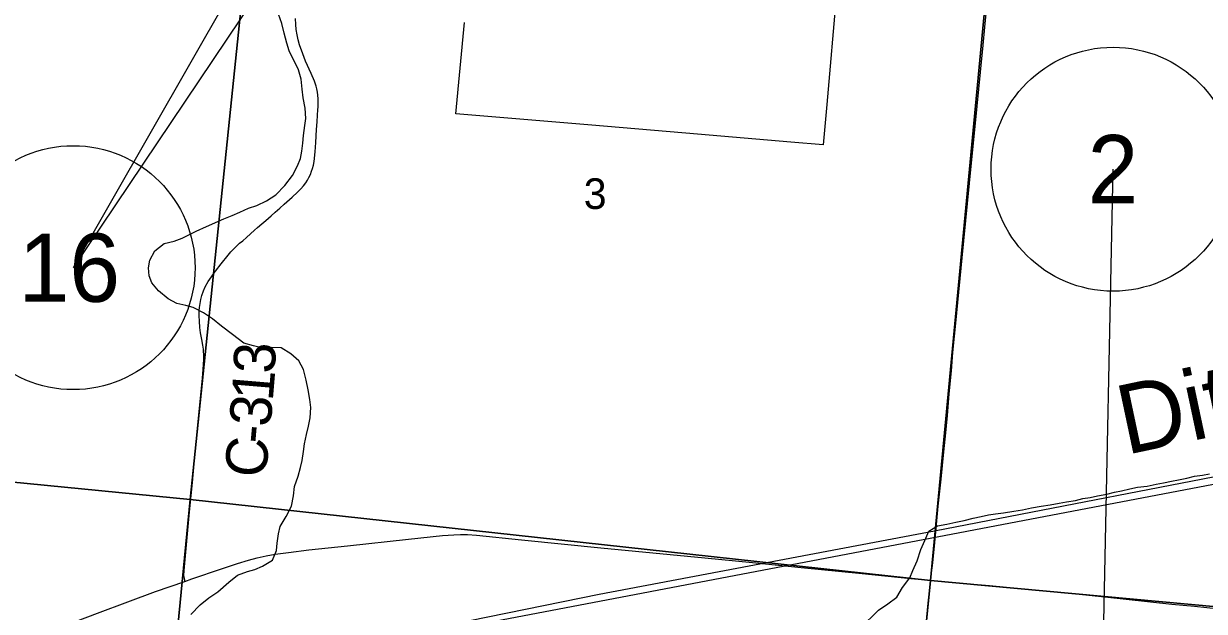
# Model space of a CAD drawing. Extents: x 0 to 1134, y 0 to 440.
# Drawn here: x 330.48 to 378.89, y 188.03 to 212.12 of the extents above; entities that cross this region are included whole.
import ezdxf

# ---------------------------------------------------------------- set-up
doc = ezdxf.new("R2010")
doc.units = 0
for name, color, linetype in [('GM_X_Corporation', 7, 'Continuous'), ('GM_X_County_Road', 7, 'Continuous'), ('GM_X_County_Road_Text', 7, 'Continuous'), ('GM_X_Minor_River', 7, 'Continuous'), ('GM_X_Minor_River_Text', 7, 'Continuous'), ('GM_X_Rail_Line', 7, 'Continuous'), ('GM_X_Section', 7, 'Continuous'), ('GM_X_Section_Text', 7, 'Continuous'), ('SH_Data', 7, 'Continuous'), ('SH_Masking', 7, 'Continuous'), ('SH_Text', 7, 'Continuous')]:
    doc.layers.add(name, color=color, linetype=linetype)

msp = doc.modelspace()

# ---------------------------------------------------------------- linework, layer by layer
at = {"layer": 'GM_X_Corporation'}
msp.add_lwpolyline([(363.812, 213.387), (363.405, 208.801), (363.258, 207.15), (361.93, 207.263), (358.106, 207.587), (353.771, 207.955), (348.202, 208.427), (348.555, 212.174)], dxfattribs=at)
at = {"layer": 'GM_X_County_Road'}
for points in [[(367.666, 189.305), (367.753, 190.024), (367.844, 190.858), (367.895, 191.44), (367.978, 192.342), (368.092, 193.454), (368.206, 194.566), (368.283, 195.341), (368.353, 196.056), (368.426, 196.941), (368.514, 197.892), (368.578, 198.635), (368.697, 199.84), (368.962, 202.527), (369.259, 205.586), (369.57, 208.738), (369.711, 210.128), (369.821, 211.24), (369.89, 211.982), (370.051, 213.652), (370.201, 215.229), (370.231, 215.528)], [(338.303, 201.919), (338.34, 201.969), (338.575, 202.276), (338.858, 202.626), (338.977, 202.773), (339.09, 202.892), (339.197, 202.988), (339.333, 203.116), (339.459, 203.224), (339.612, 203.354), (339.774, 203.499), (339.938, 203.65), (340.068, 203.761), (340.245, 203.908), (340.405, 204.047), (340.626, 204.243), (340.792, 204.387), (340.986, 204.558), (341.165, 204.72), (341.489, 205.007), (341.702, 205.208), (341.841, 205.344), (341.949, 205.47), (342.043, 205.596), (342.115, 205.704), (342.177, 205.815), (342.235, 205.941), (342.283, 206.068), (342.328, 206.186), (342.367, 206.322), (342.39, 206.471), (342.431, 206.865), (342.458, 207.251), (342.492, 207.777), (342.516, 208.099), (342.533, 208.371), (342.546, 208.582), (342.55, 208.715), (342.55, 208.853), (342.548, 209.034), (342.535, 209.192), (342.524, 209.313), (342.498, 209.449), (342.471, 209.556), (342.403, 209.763), (342.262, 210.074), (342.034, 210.587), (341.919, 210.881), (341.791, 211.252), (341.732, 211.463), (341.689, 211.667), (341.657, 211.878), (341.634, 212.083), (341.625, 212.332)], [(337.09, 189.259), (337.081, 189.31), (337.057, 189.444), (337.053, 189.502), (337.062, 189.699), (337.281, 192.111), (337.398, 193.316), (337.529, 194.707), (337.805, 197.581), (337.847, 198.139), (337.861, 198.375), (337.863, 198.563), (337.857, 198.661), (337.846, 198.778), (337.822, 198.938), (337.784, 199.168), (337.735, 199.444), (337.705, 199.668), (337.686, 199.922), (337.676, 200.148), (337.678, 200.357), (337.69, 200.485), (337.716, 200.649), (337.75, 200.813), (337.788, 200.977), (337.85, 201.162), (337.923, 201.33), (338.05, 201.556), (338.174, 201.741), (338.303, 201.919)], [(337.09, 189.259), (337.368, 189.356), (338.595, 189.778), (339.245, 189.993), (339.692, 190.13), (340.053, 190.226), (340.419, 190.306), (340.787, 190.369), (341.342, 190.446), (342.176, 190.546), (343.752, 190.719), (346.255, 190.99), (347.647, 191.135), (348.113, 191.172), (348.394, 191.183), (348.675, 191.179), (349.049, 191.154), (350.892, 190.966), (352.655, 190.784), (354.139, 190.631), (358.409, 190.223), (360.359, 190.037), (361.286, 189.937), (362.493, 189.816), (364.72, 189.596), (366.854, 189.381), (367.616, 189.309), (367.666, 189.305)], [(366.61, 179.023), (366.792, 180.838), (367.072, 183.494), (367.205, 184.793), (367.268, 185.475), (367.317, 185.987), (367.435, 187.067), (367.564, 188.358), (367.642, 189.099), (367.666, 189.305)], [(367.666, 189.305), (368.608, 189.215), (370.084, 189.085), (372.028, 188.902), (373.236, 188.791), (374.807, 188.629), (377.55, 188.324), (378.478, 188.235), (379.498, 188.135)], [(318.3, 183.447), (318.599, 183.485), (318.853, 183.528), (319.017, 183.561), (320.105, 183.819), (321.744, 184.221), (322.941, 184.507), (324.323, 184.842), (325.588, 185.154), (326.358, 185.357), (326.836, 185.497), (327.432, 185.695), (330.148, 186.687), (332.097, 187.424), (333.504, 187.96), (334.749, 188.418), (335.89, 188.844), (337.09, 189.259)]]:
    msp.add_lwpolyline(points, dxfattribs=at)
at = {"layer": 'GM_X_Minor_River'}
for points in [[(338.885, 189.229), (339.241, 189.509), (339.654, 189.664), (339.951, 189.751), (340.272, 189.884), (340.685, 190.13), (340.849, 190.526), (340.876, 190.822), (340.926, 191.209), (340.998, 191.504), (341.243, 191.911), (341.464, 192.341), (341.549, 192.762), (341.588, 193.149), (341.73, 193.568), (341.826, 193.92), (341.898, 194.216), (341.959, 194.579), (341.997, 194.898), (342.082, 195.284), (342.154, 195.614), (342.227, 195.966), (342.255, 196.387), (342.214, 196.718), (342.15, 197.106), (342.064, 197.505), (341.955, 197.939), (341.766, 198.295), (341.439, 198.584), (341.043, 198.827), (340.644, 198.844), (340.246, 198.837), (339.905, 198.909), (339.507, 199.028), (339.044, 199.375), (338.593, 199.722), (338.22, 200.023), (337.859, 200.267), (337.428, 200.488), (337.133, 200.56), (336.758, 200.655), (336.407, 200.842), (336.012, 201.166), (335.731, 201.499), (335.621, 201.785), (335.591, 202.105), (335.652, 202.423), (335.862, 202.808), (336.241, 203.111), (336.653, 203.197), (336.973, 203.33), (337.272, 203.474), (337.558, 203.619), (337.971, 203.808), (338.681, 204.118), (339.025, 204.262), (339.346, 204.395), (339.701, 204.55), (340.044, 204.66), (340.434, 204.86), (340.813, 205.106), (341.194, 205.489), (341.507, 205.896), (341.705, 206.292), (341.823, 206.587), (341.884, 206.893), (341.922, 207.223), (341.949, 207.531), (342.011, 207.94), (342.049, 208.236), (342.02, 208.658), (341.934, 209.08), (341.904, 209.434), (341.863, 209.844), (341.743, 210.221), (341.365, 211.001), (341.266, 211.321), (341.157, 211.732), (341.071, 212.12), (340.928, 212.51)], [(364.777, 187.342), (365.527, 188.074), (365.906, 188.331), (366.274, 188.611), (366.518, 189.007), (366.819, 189.402), (366.937, 189.697), (367.113, 190.104), (367.267, 190.57), (367.431, 190.932), (367.595, 191.317), (367.951, 191.541), (368.328, 191.605), (368.705, 191.691), (369.037, 191.755), (369.414, 191.842), (369.734, 191.918), (370.031, 191.982), (370.328, 192.024), (370.659, 192.066), (371.07, 192.129), (371.435, 192.193), (371.801, 192.268), (372.201, 192.343), (372.566, 192.396), (372.931, 192.46), (373.24, 192.513), (373.605, 192.577), (373.902, 192.653), (374.211, 192.695), (374.508, 192.759), (374.885, 192.835), (375.205, 192.91), (375.49, 192.975), (375.833, 193.051), (376.153, 193.115), (376.541, 193.156), (376.918, 193.243), (377.215, 193.296), (377.535, 193.372), (377.821, 193.414), (378.175, 193.489), (378.484, 193.577), (378.815, 193.618), (379.1, 193.66)], [(337.33, 187.903), (337.711, 188.297), (338.067, 188.578), (338.435, 188.824), (338.885, 189.229)]]:
    msp.add_lwpolyline(points, dxfattribs=at)
at = {"layer": 'GM_X_Rail_Line'}
for points in [[(235.537, 142.526), (242.297, 147.201), (254.969, 154.995), (262.517, 161.215), (265.593, 163.533), (269.193, 166.026), (271.762, 167.674), (277.55, 171.187), (282.207, 173.973), (284.647, 175.386), (295.115, 179.81), (306.646, 182.954), (315.223, 183.324), (317.252, 182.945), (319.457, 182.521), (322.574, 182.342), (325.613, 182.903), (328.618, 183.462), (332.907, 184.232), (342.891, 186.315), (382.421, 193.847), (400.022, 196.925), (401.626, 197.251)], [(399.953, 197.365), (397.165, 196.93), (382.347, 194.129), (367.827, 191.319), (354.07, 188.715), (344.21, 186.71), (332.963, 184.495), (329.17, 183.787)]]:
    msp.add_lwpolyline(points, dxfattribs=at)
at = {"layer": 'GM_X_Section'}
for points in [[(310.554, 225.328), (340.398, 222.479), (337.3, 192.616), (307.774, 195.516)], [(340.398, 222.479), (370.553, 219.864), (367.659, 189.293), (337.3, 192.616)], [(370.553, 219.864), (401.186, 216.549), (398.424, 186.464), (367.659, 189.293)], [(337.3, 192.616), (334.406, 162.784), (304.727, 165.312), (307.774, 195.516)], [(337.3, 192.616), (367.659, 189.293), (364.647, 159.213), (334.406, 162.784)], [(367.659, 189.293), (398.424, 186.464), (395.015, 156.4), (364.647, 159.213)]]:
    msp.add_lwpolyline(points, close=True, dxfattribs=at)
at = {"layer": 'SH_Data'}
for p, q in [((344.661, 220.205), (332.509, 202.117)), ((342.822, 220.128), (332.509, 202.117)), ((374.636, 180.881), (375.146, 206.154))]:
    msp.add_line(p, q, dxfattribs=at)
at = {"layer": 'SH_Masking'}
for centre in [(375.146, 206.154), (332.509, 202.117)]:
    msp.add_circle(centre, 5, dxfattribs=at)
at = {"layer": 'SH_Text'}
for centre in [(375.146, 206.154), (332.509, 202.117)]:
    msp.add_circle(centre, 5, dxfattribs=at)

# ---------------------------------------------------------------- texts
at = {"layer": 'GM_X_County_Road_Text'}
for s, rotation, p in [('3', 88.2328, (340.783, 197.761)), ('1', 85.242, (340.69, 196.617)), ('3', 84.9225, (340.596, 195.561)), ('-', 84.8298, (340.533, 194.861)), ('C', 84.8098, (340.406, 193.466))]:
    msp.add_text(s, height=1.705, rotation=rotation, dxfattribs=at).set_placement(p)
at = {"layer": 'GM_X_Minor_River_Text'}
msp.add_text('Ditch', height=2.8407, rotation=11.9823, dxfattribs=at).set_placement((375.671, 194.436))
at = {"layer": 'GM_X_Section_Text'}
msp.add_text('3', height=1.256, rotation=0, dxfattribs=at).set_placement((353.444, 204.524))
at = {"layer": 'SH_Text'}
for s, p in [('2', (374.101, 204.754)), ('16', (330.268, 200.717))]:
    msp.add_text(s, height=2.8, dxfattribs=at).set_placement(p)

doc.saveas('drawing.dxf')
